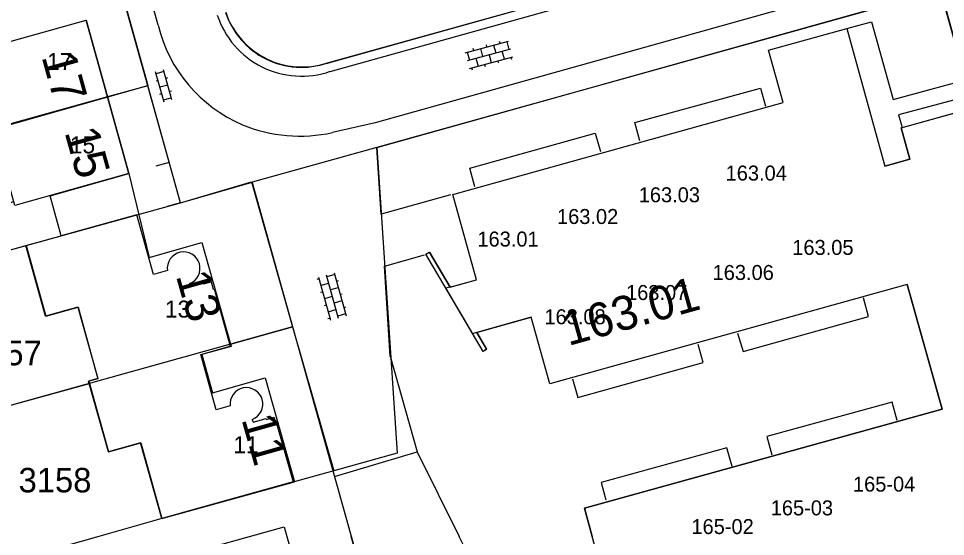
# Model space of a CAD drawing. Extents: x 148816 to 151297, y 399515 to 402500.
# Drawn here: x 150919.9 to 150988, y 401000 to 401038 of the extents above; entities that cross this region are included whole.
import ezdxf

# ---------------------------------------------------------------- set-up
doc = ezdxf.new("R2010")
doc.units = 0
for name, color, linetype in [('B01 Hoofdgebouw  [T] Norm', 7, 'Continuous'), ('B01 hoofgebouw', 7, 'Continuous'), ('B03 Overig opstal  [D] Norm', 7, 'Continuous'), ('B07 Tussenmuur  [T] Norm', 7, 'Continuous'), ('G01 perceelsgrens', 7, 'Continuous'), ('S02 Open verharding  Norm', 7, 'Continuous'), ('T04 Haag heg  [D] Gem', 7, 'Continuous'), ('V00 Kant verharding algemeen  [D] Gem', 7, 'Continuous'), ('V00 Kant verharding algemeen  [T] Gem', 7, 'Continuous'), ('V00 Kant verharding algemeen  [T] Norm', 7, 'Continuous'), ('V00 Kant verharding algemeen secundair  [T] Gem', 7, 'Continuous'), ('V00 Kant verharding algemeen secundair  [T] Norm', 7, 'Continuous'), ('Z01 perceelnummer', 7, 'Continuous'), ('Z02 huisnummer', 7, 'Continuous'), ('Z02 Huisnummer  [Tekst] Norm', 7, 'Continuous')]:
    doc.layers.add(name, color=color, linetype=linetype)

msp = doc.modelspace()

# ---------------------------------------------------------------- linework, layer by layer
at = {"layer": 'B01 Hoofdgebouw  [T] Norm'}
for p, q in [((150918.777, 401036.222), (150924.914, 401037.929)), ((150928.049, 401026.656), (150924.914, 401037.929)), ((150980.779, 401037.317), (150983.584, 401027.212)), ((150951.843, 401025.131), (150976.107, 401031.892)), ((150984.777, 401030.018), (150990.078, 401031.491)), ((150984.777, 401030.018), (150985.415, 401027.72)), ((150985.415, 401027.72), (150983.584, 401027.212)), ((150922.257, 401025.035), (150928.049, 401026.656)), ((150930.873, 401019.53), (150929.852, 401019.248)), ((150933.531, 401018.561), (150934.079, 401018.717)), ((150934.079, 401018.717), (150934.235, 401018.169)), ((150932.5, 401018.571), (150932.56, 401018.358)), ((150932.56, 401018.358), (150933.512, 401018.628)), ((150933.512, 401018.628), (150933.531, 401018.561)), ((150934.235, 401018.169), (150934.302, 401018.188)), ((150934.302, 401018.188), (150935.481, 401013.972)), ((150985.232, 401018.513), (150958.965, 401011.212)), ((150985.232, 401018.513), (150987.79, 401009.346)), ((150924.298, 401016.852), (150925.77, 401011.594)), ((150953.587, 401014.982), (150957.592, 401016.106)), ((150958.965, 401011.212), (150957.592, 401016.106)), ((150933.333, 401013.371), (150935.481, 401013.972)), ((150934.47, 401009.307), (150933.333, 401013.371)), ((150925.77, 401011.594), (150925.087, 401011.403)), ((150935.486, 401009.592), (150934.47, 401009.307)), ((150937.114, 401008.602), (150937.173, 401008.395)), ((150937.173, 401008.395), (150938.135, 401008.668)), ((150938.135, 401008.668), (150938.154, 401008.601)), ((150938.154, 401008.601), (150938.702, 401008.757)), ((150938.702, 401008.757), (150938.858, 401008.209)), ((150938.858, 401008.209), (150938.925, 401008.228))]:
    msp.add_line(p, q, dxfattribs=at)
for points in [[(150976.107, 401031.892), (150975.044, 401035.727), (150980.779, 401037.317)], [(150923.082, 401022.088), (150922.257, 401025.035)], [(150954.062, 401013.599), (150949.856, 401020.739), (150950.111, 401020.892), (150951.632, 401018.307), (150953.577, 401018.847), (150951.843, 401025.131)], [(150919.594, 401024.575), (150915.973, 401023.581), (150916.852, 401020.378), (150920.488, 401021.376)], [(150929.852, 401019.248), (150928.64, 401023.63), (150923.082, 401022.088)], [(150924.298, 401016.852), (150921.921, 401016.191), (150920.472, 401021.376)], [(150953.587, 401014.982), (150954.317, 401013.745), (150954.062, 401013.599)], [(150938.925, 401008.228), (150940.104, 401004.012), (150930.477, 401001.331), (150928.904, 401006.886), (150926.537, 401006.223), (150925.087, 401011.403)], [(150987.79, 401009.346), (150961.513, 401002.067), (150962.085, 401000)]]:
    msp.add_lwpolyline(points, dxfattribs=at)
at = {"layer": 'B01 hoofgebouw'}
for points in [[(150915.312, 401053.79), (150920.129, 401055.132), (150923.265, 401043.874), (150917.129, 401042.165), (150918.777, 401036.222), (150924.914, 401037.929), (150928.049, 401026.656), (150919.668, 401024.31), (150918.32, 401029.125)], [(150962.084, 401000), (150961.513, 401002.067), (150987.79, 401009.346), (150985.232, 401018.513), (150958.965, 401011.212), (150957.592, 401016.106), (150953.604, 401014.987), (150954.329, 401013.756), (150954.062, 401013.599), (150949.856, 401020.739), (150950.123, 401020.896), (150951.646, 401018.311), (150953.577, 401018.847), (150951.843, 401025.131), (150976.107, 401031.892), (150975.044, 401035.727), (150980.779, 401037.317), (150983.584, 401027.212), (150985.415, 401027.72)], [(150985.415, 401027.72), (150984.777, 401030.018), (150990.078, 401031.491), (150997.503, 401004.763), (150997.125, 401004.658), (150992.792, 401002.292)], [(150928.049, 401026.656), (150929.542, 401020.5), (150933.397, 401021.591), (150935.553, 401013.967), (150933.4, 401013.358), (150934.191, 401010.56), (150938.046, 401011.651), (150940.205, 401004.017)], [(150919.594, 401024.575), (150915.973, 401023.581), (150916.852, 401020.378), (150923.082, 401022.088), (150922.257, 401025.035)], [(150920.488, 401021.376), (150921.935, 401016.179), (150924.312, 401016.841), (150925.775, 401011.586), (150925.101, 401011.398), (150926.543, 401006.221), (150928.92, 401006.882), (150930.471, 401001.31)], [(150951.63, 401018.31), (150951.337, 401018.229)], [(150951.34, 401018.228), (150953.297, 401014.897)], [(150953.59, 401014.98), (150957.59, 401016.11)], [(150953.59, 401014.98), (150953.297, 401014.897)], [(150930.471, 401001.31), (150940.214, 401004.02)], [(150993.381, 400990.874), (150987.933, 400989.367), (150986.859, 400993.215), (150962.581, 400986.477), (150960.838, 400992.769), (150958.897, 400992.231), (150958.931, 400989.256), (150958.622, 400989.253), (150958.527, 400997.529), (150958.836, 400997.532), (150958.853, 400996.055), (150962.863, 400997.18), (150962.084, 401000)]]:
    msp.add_lwpolyline(points, dxfattribs=at)
at = {"layer": 'B03 Overig opstal  [D] Norm'}
for centre, start, end in [((150932.067, 401019.696), 291.04858, 187.90029), ((150936.683, 401009.727), 290.971, 186.45063)]:
    msp.add_arc(centre, 1.205, start, end, dxfattribs=at)
at = {"layer": 'B07 Tussenmuur  [T] Norm'}
msp.add_line((150926.481, 401032.292), (150918.096, 401029.959), dxfattribs=at)
msp.add_lwpolyline([(150920.472, 401021.376), (150923.082, 401022.088)], dxfattribs=at)
at = {"layer": 'G01 perceelsgrens'}
for points in [[(150927.032, 401041.744), (150929.435, 401033.124)], [(150942.63, 401034.79), (150960.77, 401039.86)], [(150998.825, 401000), (150987.674, 401040.133), (150946.25, 401028.58), (150947.76, 401006.12), (150943.095, 401004.821)], [(150908.227, 401027.261), (150918.101, 401029.931), (150929.435, 401033.124)], [(150931.84, 401024.5), (150929.435, 401033.124)], [(150931.84, 401024.5), (150937.044, 401026.042), (150940.076, 401015.409)], [(150910.627, 401018.666), (150931.84, 401024.5)], [(150940.076, 401015.409), (150935.509, 401014.121), (150913.583, 401008.04)], [(150940.076, 401015.409), (150943.095, 401004.821)], [(150943.095, 401004.821), (150930.471, 401001.31), (150925.837, 401000)], [(150925.837, 401000), (150916.55, 400997.375)]]:
    msp.add_lwpolyline(points, dxfattribs=at)
msp.add_arc((150940.764, 401040.429), 5.94, 199.05441, 288.30677, dxfattribs=at)
at = {"layer": 'S02 Open verharding  Norm'}
for p, q in [((150952.759, 401035.537), (150955.945, 401036.396)), ((150952.915, 401034.957), (150956.101, 401035.817)), ((150953.386, 401035.706), (150953.347, 401035.851)), ((150953.869, 401035.836), (150954.025, 401035.257)), ((150954.352, 401035.966), (150954.313, 401036.111)), ((150954.834, 401036.097), (150954.991, 401035.517)), ((150955.317, 401036.227), (150955.278, 401036.372)), ((150955.8, 401036.357), (150955.956, 401035.778)), ((150952.904, 401035.576), (150953.06, 401034.996)), ((150953.071, 401034.378), (150956.257, 401035.237)), ((150953.543, 401035.127), (150953.699, 401034.547)), ((150954.508, 401035.387), (150954.664, 401034.808)), ((150955.63, 401035.068), (150955.473, 401035.647)), ((150956.112, 401035.198), (150956.152, 401035.054)), ((150953.216, 401034.417), (150953.255, 401034.272)), ((150954.182, 401034.677), (150954.221, 401034.533)), ((150955.147, 401034.938), (150955.186, 401034.793)), ((150930.632, 401031.915), (150930.006, 401034.128)), ((150930.624, 401034.147), (150930.046, 401033.983)), ((150931.209, 401032.078), (150930.583, 401034.291)), ((150930.76, 401033.666), (150930.904, 401033.706)), ((150930.038, 401033.461), (150930.183, 401033.502)), ((150930.319, 401033.021), (150930.896, 401033.184)), ((150930.311, 401032.499), (150930.455, 401032.54)), ((150931.032, 401032.703), (150931.177, 401032.744)), ((150931.168, 401032.222), (150930.591, 401032.059)), ((150943.123, 401019.378), (150944.003, 401016.198)), ((150942.007, 401018.914), (150941.862, 401018.874)), ((150941.967, 401019.058), (150942.847, 401015.878)), ((150942.545, 401019.218), (150943.425, 401016.038)), ((150943.163, 401019.234), (150942.585, 401019.074)), ((150943.297, 401018.752), (150943.441, 401018.792)), ((150942.718, 401018.592), (150942.14, 401018.432)), ((150943.43, 401018.27), (150942.852, 401018.11)), ((150942.273, 401017.95), (150942.129, 401017.91)), ((150942.985, 401017.628), (150942.407, 401017.468)), ((150943.563, 401017.788), (150943.708, 401017.828)), ((150942.54, 401016.986), (150942.396, 401016.946)), ((150942.674, 401016.504), (150943.252, 401016.664)), ((150943.697, 401017.306), (150943.118, 401017.146)), ((150943.83, 401016.824), (150943.975, 401016.864)), ((150942.807, 401016.022), (150942.662, 401015.982)), ((150943.963, 401016.343), (150943.385, 401016.183))]:
    msp.add_line(p, q, dxfattribs=at)
at = {"layer": 'T04 Haag heg  [D] Gem'}
for p, q in [((150929.434, 401033.114), (150926.481, 401032.292)), ((150935.509, 401014.121), (150940.076, 401015.409)), ((150913.583, 401008.04), (150925.143, 401011.246))]:
    msp.add_line(p, q, dxfattribs=at)
at = {"layer": 'V00 Kant verharding algemeen  [D] Gem'}
for points in [[(150980.779, 401037.317), (150982.598, 401037.8), (150984.186, 401032.093), (150989.51, 401033.537)], [(150965.585, 401029.064), (150965.219, 401030.416), (150974.443, 401032.937), (150974.823, 401031.599)], [(150989.833, 401032.375), (150984.587, 401030.968), (150984.846, 401030.037)], [(150953.449, 401025.678), (150953.104, 401027.045), (150962.3, 401029.615), (150962.688, 401028.272)], [(150972.753, 401014.94), (150973.16, 401013.593), (150982.386, 401016.158), (150982.004, 401017.525)], [(150960.633, 401011.59), (150961.034, 401010.215), (150970.228, 401012.774), (150969.877, 401014.108)], [(150984.49, 401008.517), (150984.12, 401009.871), (150974.909, 401007.337), (150975.269, 401006.002)], [(150972.363, 401005.151), (150971.967, 401006.518), (150962.746, 401003.958), (150963.093, 401002.698)]]:
    msp.add_lwpolyline(points, dxfattribs=at)
at = {"layer": 'V00 Kant verharding algemeen  [T] Gem'}
for p, q in [((150931.002, 401027.48), (150930.022, 401027.207)), ((150931.83, 401024.505), (150930.866, 401024.239))]:
    msp.add_line(p, q, dxfattribs=at)
at = {"layer": 'V00 Kant verharding algemeen  [T] Norm'}
for p, q in [((150931.83, 401024.505), (150917.525, 401075.903)), ((150942.537, 401034.754), (150960.756, 401039.844)), ((150946.57, 401023.685), (150946.25, 401028.581)), ((150931.83, 401024.505), (150937.095, 401026.019)), ((150951.67, 401025.094), (150946.57, 401023.685)), ((150946.82, 401019.852), (150949.769, 401020.683)), ((150947.252, 401013.241), (150946.82, 401019.852)), ((150947.252, 401013.241), (150949.216, 401006.223)), ((150920.162, 400995.368), (150936.895, 401000))]:
    msp.add_line(p, q, dxfattribs=at)
for points in [[(150942.837, 401034.169), (150986.028, 401046.229), (150985.853, 401046.855)], [(150987.371, 401041.936), (150946.132, 401030.393)], [(150946.25, 401028.581), (150987.666, 401040.174), (150990.078, 401031.491)], [(150937.101, 401025.997), (150944.85, 400998.351)], [(150949.216, 401006.223), (150952.314, 401000)], [(150936.896, 401000), (150939.455, 401000.708), (150939.657, 401000)], [(150939.655, 401000), (150940.932, 400995.488), (150945.315, 400996.702), (150944.385, 401000)], [(150958.583, 400989.231), (150956.993, 400988.791), (150954.731, 400992.28), (150952.998, 400998.623), (150952.314, 401000)]]:
    msp.add_lwpolyline(points, dxfattribs=at)
for radius in [5.854, 6.504]:
    msp.add_arc((150940.722, 401040.32), radius, 198.06995, 288.98417, dxfattribs=at)
at = {"layer": 'V00 Kant verharding algemeen secundair  [T] Gem'}
msp.add_lwpolyline([(150943.144, 401004.403), (150949.216, 401006.223)], dxfattribs=at)
at = {"layer": 'V00 Kant verharding algemeen secundair  [T] Norm'}
msp.add_line((150946.25, 401028.581), (150937.095, 401026.019), dxfattribs=at)
for points in [[(150930.193, 401037.568), (150920.602, 401072.315), (150918.673, 401071.777)], [(150946.132, 401030.393), (150943.004, 401029.675)]]:
    msp.add_lwpolyline(points, dxfattribs=at)
for centre, radius, start, end in [((150940.578, 401040.081), 10.685, 193.60126, 246.93692), ((150940.6, 401040.332), 10.925, 247.34771, 282.71257)]:
    msp.add_arc(centre, radius, start, end, dxfattribs=at)

# ---------------------------------------------------------------- texts
at = {"layer": 'Z01 perceelnummer'}
for s, p in [('3157', (150916.292, 401012.572)), ('3158', (150919.941, 401003.237))]:
    msp.add_text(s, height=1.8, dxfattribs=at).set_placement(p)
at = {"layer": 'Z02 huisnummer'}
for s, rotation, p in [('17', 285.55172, (150921.617, 401035.256)), ('15', 285.55172, (150923.307, 401029.707)), ('13', 285.78795, (150931.488, 401019.155)), ('163.01', 15.55172, (150960.319, 401013.984)), ('11', 285.78795, (150936.305, 401008.622))]:
    msp.add_text(s, height=2.5, rotation=rotation, dxfattribs=at).set_placement(p)
at = {"layer": 'Z02 Huisnummer  [Tekst] Norm'}
for s, height, p in [('17', 1.25, (150922.035, 401034.267)), ('15', 1.25, (150923.706, 401028.139)), ('163.04', 1.1, (150971.882, 401026.146)), ('163.03', 1.1, (150965.499, 401024.55)), ('163.02', 1.1, (150959.496, 401022.955)), ('163.01', 1.1, (150953.648, 401021.298)), ('163.05', 1.1, (150976.78, 401020.684)), ('163.06', 1.1, (150970.926, 401018.843)), ('163.07', 1.1, (150964.567, 401017.37)), ('13', 1.25, (150930.693, 401016.079)), ('163.08', 1.1, (150958.572, 401015.591)), ('11', 1.25, (150935.723, 401006.112)), ('165-04', 1.1, (150981.238, 401003.296)), ('165-03', 1.1, (150975.195, 401001.551)), ('165-02', 1.1, (150969.371, 401000.176))]:
    msp.add_text(s, height=height, dxfattribs=at).set_placement(p)

doc.saveas('drawing.dxf')
